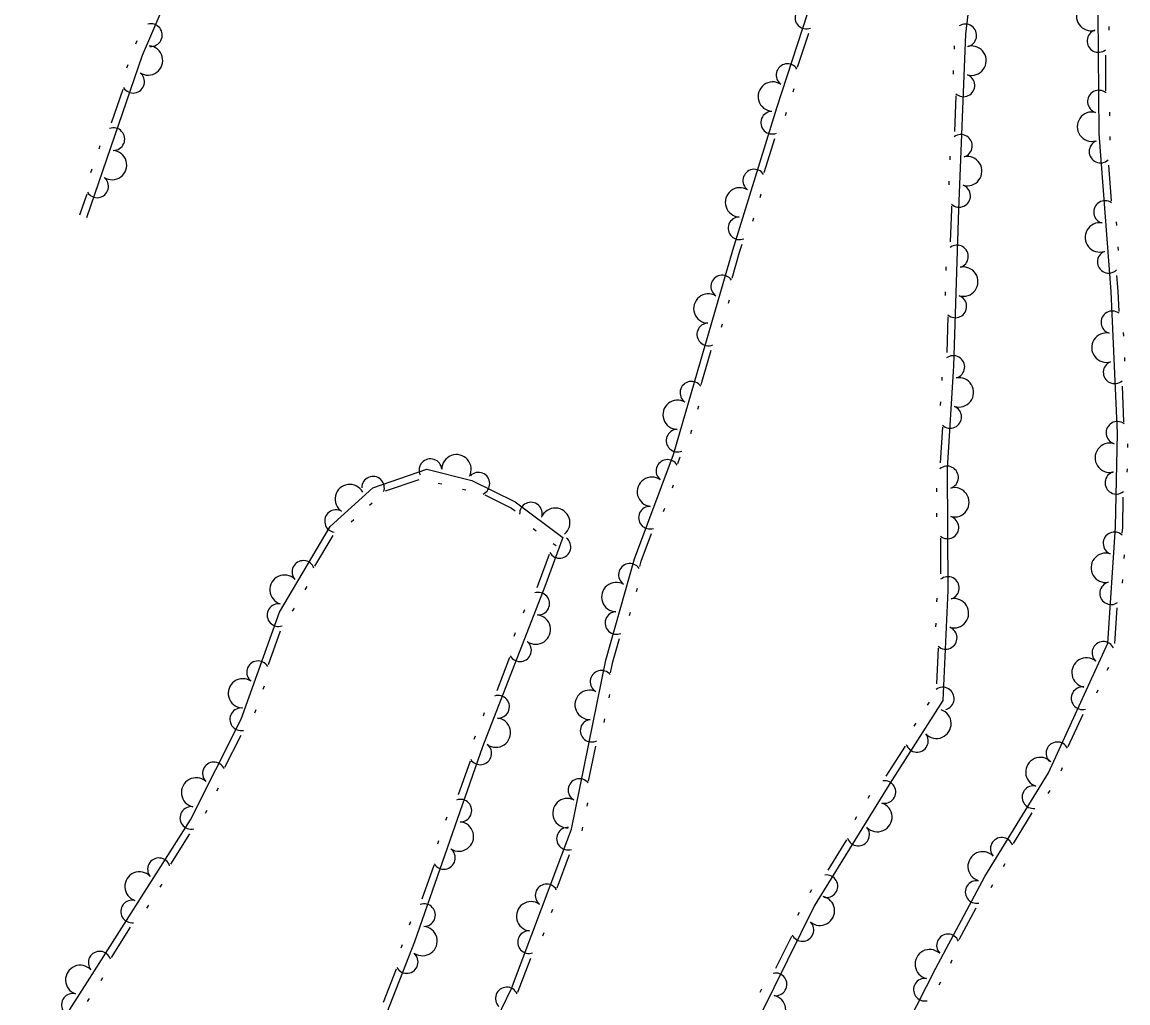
# Model space of a CAD drawing. Extents: x 2030130 to 2036320, y 723205 to 762423.
# Drawn here: x 2032628.6 to 2032755.7, y 760228.3 to 760341.1 of the extents above; entities that cross this region are included whole.
import ezdxf

# ---------------------------------------------------------------- set-up
doc = ezdxf.new("R2010")
doc.units = 0
doc.layers.add('Draft_Station Tics Major', color=7, linetype='Continuous')

msp = doc.modelspace()

# ---------------------------------------------------------------- linework, layer by layer
at = {"layer": 'Draft_Station Tics Major'}
for points in [[(2032738.52, 760351.95), (2032737.05, 760339.66), (2032736.26, 760319.51), (2032735.67, 760301.55), (2032734.93, 760289.72), (2032735.04, 760275.71), (2032734.44, 760263.06), (2032728.34, 760253.52), (2032719.71, 760239.52), (2032713.51, 760226.94), (2032709.97, 760216.18), (2032709.71, 760206.75), (2032713.12, 760203.21), (2032718.53, 760205.3), (2032726.05, 760217.39), (2032733.64, 760232.3), (2032739.28, 760242.85), (2032746.59, 760254.77), (2032753.41, 760269.65), (2032754.3, 760282.99), (2032754.51, 760293.8), (2032753.78, 760310.09), (2032752.41, 760328.23), (2032752.27, 760346.67)], [(2032647.66, 760349.42), (2032642.43, 760337.21), (2032636.02, 760318.57)], [(2032703.5, 760291.36), (2032710.3, 760314.85), (2032715.36, 760331.21), (2032718.94, 760342.11)], [(2032753.55, 760340.12), (2032753.55, 760340.53)], [(2032717.75, 760335.87), (2032719.03, 760339.77)], [(2032641.82, 760338.91), (2032641.66, 760338.53)], [(2032735.77, 760338.34), (2032735.75, 760337.93)], [(2032753.2, 760333.15), (2032753.17, 760337.25)], [(2032640.76, 760336.15), (2032640.63, 760335.76)], [(2032735.65, 760335.47), (2032735.64, 760335.06)], [(2032640.21, 760333.3), (2032638.88, 760329.42)], [(2032717.25, 760333.02), (2032717.37, 760333.41)], [(2032735.95, 760332.59), (2032735.79, 760328.49)], [(2032716.37, 760330.3), (2032716.49, 760330.7)], [(2032753.63, 760330.28), (2032753.63, 760330.69)], [(2032713.92, 760323.77), (2032715.13, 760327.68)], [(2032753.7, 760327.49), (2032753.67, 760327.9)], [(2032637.56, 760326.84), (2032637.43, 760326.45)], [(2032735.27, 760325.64), (2032735.25, 760325.23)], [(2032636.63, 760324.13), (2032636.49, 760323.74)], [(2032753.82, 760320.51), (2032753.51, 760324.6)], [(2032735.15, 760322.77), (2032735.14, 760322.36)], [(2032636.08, 760321.28), (2032635.24, 760318.84)], [(2032713.46, 760320.9), (2032713.58, 760321.3)], [(2032735.45, 760319.88), (2032735.44, 760319.54), (2032735.31, 760315.78)], [(2032712.61, 760318.16), (2032712.74, 760318.55)], [(2032754.44, 760317.68), (2032754.41, 760318.09)], [(2032710.22, 760311.62), (2032711.09, 760314.61), (2032711.37, 760315.54)], [(2032754.65, 760314.81), (2032754.62, 760315.22)], [(2032734.81, 760312.92), (2032734.79, 760312.51)], [(2032754.7, 760307.8), (2032754.59, 760310.14), (2032754.46, 760311.92)], [(2032734.71, 760310.05), (2032734.7, 760309.64)], [(2032709.81, 760308.74), (2032709.93, 760309.14)], [(2032709.02, 760305.99), (2032709.13, 760306.38)], [(2032735.03, 760307.17), (2032734.9, 760303.07)], [(2032755.24, 760304.96), (2032755.22, 760305.36)], [(2032706.68, 760299.41), (2032707.83, 760303.35)], [(2032755.37, 760302.08), (2032755.35, 760302.49)], [(2032734.35, 760300.25), (2032734.33, 760299.84)], [(2032755.27, 760295.1), (2032755.09, 760299.2)], [(2032734.18, 760297.39), (2032734.15, 760296.98)], [(2032706.28, 760296.54), (2032706.39, 760296.93)], [(2032734.41, 760294.5), (2032734.16, 760290.4)], [(2032705.48, 760293.78), (2032705.59, 760294.17)], [(2032755.71, 760292.17), (2032755.72, 760292.58)], [(2032675.43, 760210.46), (2032684.89, 760229.97), (2032691.76, 760248.28), (2032695.73, 760267.69), (2032699, 760279.35), (2032703.5, 760291.36)], [(2032703.99, 760290.33), (2032704.27, 760291.07)], [(2032628.63, 760218.97), (2032636.42, 760231.17), (2032647.97, 760249.37), (2032653.8, 760260.91), (2032658.21, 760273.22), (2032664.02, 760283.07), (2032668.92, 760287.52), (2032675.15, 760289.66), (2032680.31, 760288.37), (2032685.29, 760285.89), (2032690.79, 760281.82), (2032688.7, 760276.16), (2032681.55, 760257.74), (2032673.74, 760235.32), (2032663.84, 760210.07)], [(2032755.65, 760289.3), (2032755.66, 760289.71)], [(2032670.39, 760287.16), (2032674.27, 760288.49)], [(2032676.46, 760288.06), (2032676.86, 760287.96)], [(2032679.25, 760287.37), (2032679.64, 760287.27)], [(2032703.37, 760287.5), (2032703.51, 760287.88)], [(2032733.72, 760287.48), (2032733.72, 760287.07)], [(2032668.56, 760285.53), (2032668.87, 760285.81)], [(2032681.81, 760286.71), (2032684.86, 760285.19), (2032685.3, 760284.86)], [(2032755.08, 760282.3), (2032755.12, 760282.95), (2032755.19, 760286.44)], [(2032702.36, 760284.81), (2032702.5, 760285.19)], [(2032733.74, 760284.61), (2032733.74, 760284.2)], [(2032666.44, 760283.6), (2032666.74, 760283.88)], [(2032662.28, 760278.5), (2032664.36, 760282.03)], [(2032687.37, 760282.83), (2032687.7, 760282.58)], [(2032699.61, 760278.47), (2032699.78, 760279.09), (2032700.97, 760282.26)], [(2032689.67, 760281.12), (2032690, 760280.88)], [(2032734.17, 760281.74), (2032734.2, 760277.64)], [(2032689.19, 760279.86), (2032687.94, 760276.45), (2032687.77, 760276.03)], [(2032755.29, 760279.41), (2032755.32, 760279.82)], [(2032755.1, 760276.55), (2032755.13, 760276.96)], [(2032661.17, 760275.81), (2032661.38, 760276.17)], [(2032699.23, 760275.59), (2032699.34, 760275.99)], [(2032733.76, 760274.83), (2032733.74, 760274.42)], [(2032659.71, 760273.34), (2032659.92, 760273.7)], [(2032686.35, 760273.5), (2032686.2, 760273.12)], [(2032698.45, 760272.83), (2032698.56, 760273.23)], [(2032754.23, 760269.62), (2032754.5, 760273.71)], [(2032733.63, 760271.96), (2032733.61, 760271.55)], [(2032656.93, 760267.2), (2032658.31, 760271.06)], [(2032685.31, 760270.83), (2032685.16, 760270.44)], [(2032696.27, 760266.26), (2032696.53, 760267.5), (2032697.28, 760270.18)], [(2032733.9, 760269.08), (2032733.71, 760264.98)], [(2032684.65, 760268), (2032683.17, 760264.18)], [(2032753.34, 760266.55), (2032753.51, 760266.92)], [(2032656.34, 760264.36), (2032656.48, 760264.74)], [(2032752.14, 760263.94), (2032752.31, 760264.31)], [(2032696.1, 760263.37), (2032696.18, 760263.77)], [(2032732.88, 760262.89), (2032732.66, 760262.55)], [(2032655.38, 760261.65), (2032655.51, 760262.04)], [(2032681.75, 760261.65), (2032681.6, 760261.27)], [(2032748.86, 760257.77), (2032750.57, 760261.5)], [(2032695.53, 760260.56), (2032695.61, 760260.96)], [(2032731.33, 760260.47), (2032731.11, 760260.13)], [(2032651.94, 760255.42), (2032653.79, 760259.08)], [(2032680.71, 760258.97), (2032680.56, 760258.59)], [(2032693.73, 760253.81), (2032694.55, 760257.83)], [(2032730.13, 760257.83), (2032727.91, 760254.38)], [(2032680.11, 760256.1), (2032678.76, 760252.23)], [(2032748.04, 760254.99), (2032748.21, 760255.36)], [(2032651.01, 760252.67), (2032651.2, 760253.04)], [(2032746.56, 760252.37), (2032746.77, 760252.72)], [(2032693.56, 760250.91), (2032693.64, 760251.32)], [(2032726.04, 760252.14), (2032725.83, 760251.8)], [(2032649.72, 760250.11), (2032649.9, 760250.47)], [(2032742.56, 760246.64), (2032744.71, 760250.14)], [(2032677.43, 760249.65), (2032677.3, 760249.26)], [(2032724.54, 760249.7), (2032724.32, 760249.35)], [(2032645.7, 760244.27), (2032647.9, 760247.73)], [(2032692.98, 760248.1), (2032693.07, 760248.5)], [(2032676.49, 760246.94), (2032676.35, 760246.55)], [(2032723.38, 760247.04), (2032721.23, 760243.55)], [(2032690.11, 760241.53), (2032691.55, 760245.37)], [(2032675.93, 760244.09), (2032674.58, 760240.22)], [(2032741.42, 760243.98), (2032741.63, 760244.32)], [(2032644.51, 760241.63), (2032644.73, 760241.97)], [(2032719.37, 760241.32), (2032719.16, 760240.97)], [(2032739.99, 760241.57), (2032740.19, 760241.93)], [(2032642.97, 760239.2), (2032643.19, 760239.55)], [(2032689.48, 760238.7), (2032689.63, 760239.08)], [(2032717.94, 760238.71), (2032717.75, 760238.34)], [(2032736.34, 760235.61), (2032738.28, 760239.23)], [(2032673.25, 760237.64), (2032673.12, 760237.25)], [(2032638.89, 760233.53), (2032641.09, 760237)], [(2032688.47, 760236.01), (2032688.62, 760236.39)], [(2032672.29, 760234.99), (2032672.14, 760234.61)], [(2032717.04, 760235.95), (2032715.22, 760232.27)], [(2032685.6, 760229.56), (2032685.65, 760229.65), (2032687.08, 760233.47)], [(2032735.35, 760232.89), (2032735.54, 760233.25)], [(2032637.7, 760230.89), (2032637.92, 760231.24)], [(2032671.63, 760232.17), (2032670.13, 760228.35)], [(2032713.59, 760229.88), (2032713.41, 760229.51)], [(2032734.03, 760230.37), (2032734.22, 760230.73)], [(2032636.15, 760228.47), (2032636.37, 760228.82)]]:
    msp.add_lwpolyline(points, dxfattribs=at)
for centre, radius, start, end in [((2032718.76, 760341.58), 1.3, 90.25, 291.0465), ((2032751.49, 760341.74), 1.69, 76.4022, 284.4746), ((2032643.43, 760339.56), 1.3, 265.2536, 106.0501), ((2032737.03, 760339.52), 1.3, 281.6269, 122.4234), ((2032752.33, 760338.88), 1.3, 108.8733, 309.6699), ((2032643.1, 760336.64), 1.69, 236.9793, 85.0517), ((2032737.75, 760336.62), 1.69, 253.7007, 101.7732), ((2032641.39, 760334.2), 1.3, 211.784, 52.5806), ((2032716.59, 760334.96), 1.3, 32.5835, 233.3801), ((2032714.91, 760332.49), 1.69, 57.7788, 265.8513), ((2032736.82, 760333.78), 1.3, 228.5054, 69.302), ((2032752.39, 760331.91), 1.3, 51.2069, 252.0034), ((2032714.83, 760329.49), 1.3, 91.2664, 292.063), ((2032751.59, 760329.03), 1.69, 76.4022, 284.4746), ((2032639.12, 760327.6), 1.3, 269.4505, 110.247), ((2032736.54, 760326.82), 1.3, 286.1719, 126.9685), ((2032638.96, 760324.62), 1.69, 236.9793, 85.0517), ((2032752.57, 760326.17), 1.3, 112.7235, 313.5201), ((2032737.25, 760323.92), 1.69, 253.7007, 101.7732), ((2032712.77, 760322.83), 1.3, 33.6, 234.3965), ((2032637.25, 760322.17), 1.3, 211.784, 52.5806), ((2032711.14, 760320.33), 1.69, 58.7952, 266.8677), ((2032736.32, 760321.08), 1.3, 228.5054, 69.302), ((2032753.09, 760319.22), 1.3, 55.0571, 255.8536), ((2032711.07, 760317.35), 1.3, 91.2664, 292.063), ((2032752.49, 760316.3), 1.69, 80.2523, 288.3248), ((2032736.08, 760314.11), 1.3, 286.5537, 127.3503), ((2032753.52, 760313.5), 1.3, 112.7235, 313.5201), ((2032736.8, 760311.22), 1.69, 254.0825, 102.155), ((2032709.09, 760310.66), 1.3, 34.6132, 235.4098), ((2032707.5, 760308.13), 1.69, 59.8085, 267.881), ((2032735.89, 760308.37), 1.3, 228.8872, 69.6838), ((2032753.94, 760306.54), 1.3, 53.3577, 254.1543), ((2032707.49, 760305.15), 1.3, 92.2797, 293.0763), ((2032753.25, 760303.63), 1.69, 78.553, 286.6255), ((2032735.66, 760301.41), 1.3, 286.5537, 127.3503), ((2032754.19, 760300.8), 1.3, 111.0242, 311.8207), ((2032705.55, 760298.45), 1.3, 34.6132, 235.4098), ((2032736.3, 760298.49), 1.69, 252.429, 100.5015), ((2032703.97, 760295.92), 1.69, 59.8085, 267.881), ((2032735.3, 760295.67), 1.3, 227.2337, 68.0303), ((2032754.51, 760293.84), 1.3, 53.3577, 254.1543), ((2032703.96, 760292.94), 1.3, 92.2797, 293.0763), ((2032753.64, 760290.98), 1.69, 74.8422, 282.9146), ((2032675.56, 760289.55), 1.3, 4.4244, 205.221), ((2032678.55, 760289.65), 1.69, 331.9532, 180.0257), ((2032702.79, 760289.46), 1.3, 30.2424, 231.039), ((2032734.94, 760288.71), 1.3, 288.8476, 129.6441), ((2032668.96, 760287.53), 1.3, 339.7115, 180.508), ((2032681.07, 760287.99), 1.3, 294.3205, 135.1171), ((2032701.01, 760287.06), 1.69, 55.4377, 263.5102), ((2032754.4, 760288.1), 1.3, 107.3134, 308.1099), ((2032666.28, 760286.22), 1.69, 28.2164, 236.2889), ((2032735.78, 760285.85), 1.69, 256.3764, 104.4489), ((2032687.11, 760284.55), 1.3, 341.9662, 182.7628), ((2032664.7, 760283.69), 1.3, 60.6876, 261.4842), ((2032689.9, 760283.5), 1.69, 309.495, 157.5675), ((2032700.78, 760284.09), 1.3, 87.9089, 288.7055), ((2032734.98, 760282.97), 1.3, 231.1811, 71.9777), ((2032754.18, 760281.13), 1.3, 46.9399, 247.7365), ((2032690.39, 760280.73), 1.3, 210.5379, 51.3344), ((2032753.17, 760278.32), 1.69, 72.1352, 280.2077), ((2032660.95, 760277.85), 1.3, 20.2283, 221.0249), ((2032698.48, 760277.51), 1.3, 35.0865, 235.883), ((2032658.78, 760275.8), 1.69, 45.4236, 253.4961), ((2032735.03, 760276), 1.3, 288.8476, 129.6441), ((2032687.94, 760274.2), 1.3, 267.2192, 108.0157), ((2032696.92, 760274.96), 1.69, 60.2817, 268.3542), ((2032753.79, 760275.4), 1.3, 104.6064, 305.4029), ((2032658.09, 760272.88), 1.3, 88.7248, 289.5214), ((2032735.73, 760273.1), 1.69, 253.2851, 101.3576), ((2032687.67, 760271.23), 1.69, 234.748, 82.8205), ((2032696.93, 760271.98), 1.3, 92.7529, 293.5495), ((2032734.78, 760270.27), 1.3, 228.0898, 68.8864), ((2032685.86, 760268.85), 1.3, 209.5527, 50.3493), ((2032752.9, 760268.55), 1.3, 26.1425, 226.9391), ((2032750.96, 760266.28), 1.69, 51.3378, 259.4103), ((2032655.74, 760266.32), 1.3, 31.0583, 231.8549), ((2032695.22, 760265.22), 1.3, 39.2264, 240.023), ((2032654, 760263.89), 1.69, 56.2536, 264.3261), ((2032693.85, 760262.57), 1.69, 64.4217, 272.4942), ((2032734.45, 760263.3), 1.3, 285.7563, 126.5528), ((2032750.51, 760263.33), 1.3, 83.809, 284.6056), ((2032683.34, 760262.35), 1.3, 267.2192, 108.0157), ((2032653.8, 760260.91), 1.3, 81.6066, 282.4032), ((2032733.72, 760260.4), 1.69, 223.3293, 71.4018), ((2032683.07, 760259.38), 1.69, 234.748, 82.8205), ((2032694.08, 760259.6), 1.3, 96.8929, 297.6895), ((2032731.48, 760258.43), 1.3, 198.134, 38.9306), ((2032681.29, 760256.99), 1.3, 211.5719, 52.3685), ((2032747.61, 760257), 1.3, 26.1425, 226.9391), ((2032745.66, 760254.84), 1.69, 44.4767, 252.5492), ((2032650.66, 760254.69), 1.3, 23.9401, 224.7367), ((2032648.63, 760252.5), 1.69, 49.1354, 257.2079), ((2032692.68, 760252.77), 1.3, 39.2264, 240.023), ((2032727.74, 760252.55), 1.3, 256.7864, 97.583), ((2032744.86, 760251.96), 1.3, 76.9479, 277.7444), ((2032679, 760250.41), 1.3, 269.2384, 110.035), ((2032691.3, 760250.12), 1.69, 64.4217, 272.4942), ((2032726.93, 760249.67), 1.69, 224.3153, 72.3877), ((2032648.07, 760249.57), 1.3, 81.6066, 282.4032), ((2032678.83, 760247.43), 1.69, 236.7672, 84.8397), ((2032691.36, 760247.19), 1.3, 87.8572, 288.6538), ((2032724.72, 760247.66), 1.3, 199.12, 39.9165), ((2032741.22, 760246.02), 1.3, 19.2814, 220.078), ((2032644.35, 760243.67), 1.3, 18.3672, 219.1638), ((2032677.11, 760244.98), 1.3, 211.5719, 52.3685), ((2032739.02, 760244), 1.69, 44.4767, 252.5492), ((2032642.12, 760241.69), 1.69, 43.5625, 251.635), ((2032721.07, 760241.72), 1.3, 256.7864, 97.583), ((2032688.91, 760240.67), 1.3, 30.1908, 230.9873), ((2032738.33, 760241.06), 1.3, 80.2691, 281.0657), ((2032641.27, 760238.82), 1.3, 76.0337, 276.8302), ((2032687.13, 760238.27), 1.69, 55.3861, 263.4585), ((2032720.32, 760238.9), 1.69, 229.7389, 77.8114), ((2032674.82, 760238.4), 1.3, 269.2384, 110.035), ((2032718.31, 760236.69), 1.3, 204.5436, 45.3402), ((2032674.65, 760235.42), 1.69, 236.7672, 84.8397), ((2032686.89, 760235.29), 1.3, 87.8572, 288.6538), ((2032735.04, 760234.92), 1.3, 22.6026, 223.3992), ((2032637.54, 760232.94), 1.3, 18.3672, 219.1638), ((2032672.84, 760233.01), 1.3, 209.3597, 50.1563), ((2032732.95, 760232.76), 1.69, 48.9981, 257.0706), ((2032635.3, 760230.95), 1.69, 43.3992, 251.4717), ((2032715.23, 760230.44), 1.3, 262.2101, 103.0067), ((2032732.38, 760229.83), 1.3, 81.4693, 282.2659), ((2032684.33, 760228.81), 1.3, 24.91, 225.7066), ((2032634.45, 760228.09), 1.3, 75.8704, 276.667), ((2032714.7, 760227.5), 1.69, 229.7389, 77.8114)]:
    msp.add_arc(centre, radius, start, end, dxfattribs=at)

doc.saveas('drawing.dxf')
